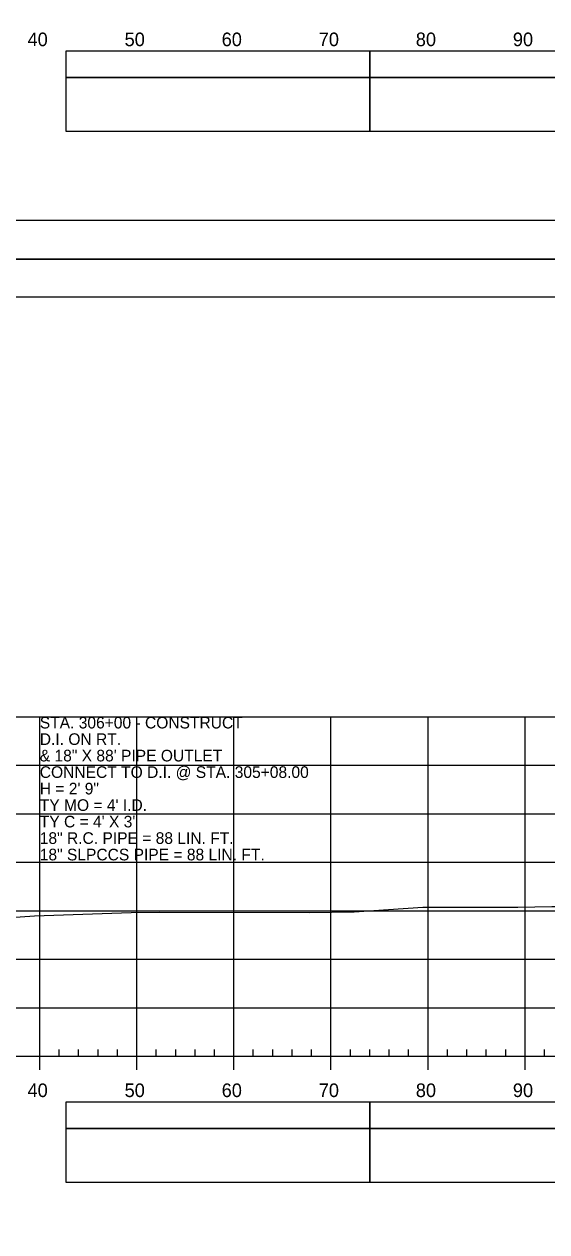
# Model space of a CAD drawing. Extents: x 1386544 to 1388153, y 379785 to 390999.
# Drawn here: x 1388028.6 to 1388082.5, y 384364.1 to 384488.6 of the extents above; entities that cross this region are included whole.
import ezdxf

# ---------------------------------------------------------------- set-up
doc = ezdxf.new("R2010")
doc.units = 0
for name, color, linetype in [('R_Axis', 7, 'Continuous'), ('R_Axis Annot', 7, 'Continuous'), ('R_Border', 7, 'Continuous'), ('R_Exist Surface', 7, 'Continuous'), ('R_Grid', 7, 'Continuous'), ('R_No Plot', 7, 'Continuous'), ('R_Striping', 7, 'Continuous'), ('R_Water Annot', 7, 'Continuous')]:
    doc.layers.add(name, color=color, linetype=linetype)

msp = doc.modelspace()

# ---------------------------------------------------------------- linework, layer by layer
at = {"layer": 'R_Axis'}
for p, q in [((1387845.25, 384382.17), (1388135.25, 384382.17)), ((1388030.25, 384380.77), (1388030.25, 384382.17)), ((1388032.25, 384382.17), (1388032.25, 384382.87)), ((1388034.25, 384382.17), (1388034.25, 384382.87)), ((1388036.25, 384382.17), (1388036.25, 384382.87)), ((1388038.25, 384382.17), (1388038.25, 384382.87)), ((1388040.25, 384380.77), (1388040.25, 384382.17)), ((1388042.25, 384382.17), (1388042.25, 384382.87)), ((1388044.25, 384382.17), (1388044.25, 384382.87)), ((1388046.25, 384382.17), (1388046.25, 384382.87)), ((1388048.25, 384382.17), (1388048.25, 384382.87)), ((1388050.25, 384380.77), (1388050.25, 384382.17)), ((1388052.25, 384382.17), (1388052.25, 384382.87)), ((1388054.25, 384382.17), (1388054.25, 384382.87)), ((1388056.25, 384382.17), (1388056.25, 384382.87)), ((1388058.25, 384382.17), (1388058.25, 384382.87)), ((1388060.25, 384380.77), (1388060.25, 384382.17)), ((1388062.25, 384382.17), (1388062.25, 384382.87)), ((1388064.25, 384382.17), (1388064.25, 384382.87)), ((1388066.25, 384382.17), (1388066.25, 384382.87)), ((1388068.25, 384382.17), (1388068.25, 384382.87)), ((1388070.25, 384380.77), (1388070.25, 384382.17)), ((1388072.25, 384382.17), (1388072.25, 384382.87)), ((1388074.25, 384382.17), (1388074.25, 384382.87)), ((1388076.25, 384382.17), (1388076.25, 384382.87)), ((1388078.25, 384382.17), (1388078.25, 384382.87)), ((1388080.25, 384380.77), (1388080.25, 384382.17)), ((1388082.25, 384382.17), (1388082.25, 384382.87))]:
    msp.add_line(p, q, dxfattribs=at)
at = {"layer": 'R_Axis Annot'}
for points in [[(1388064.27, 384483.07), (1388135.25, 384483.07), (1388135.25, 384485.78), (1388064.27, 384485.78)], [(1388064.27, 384477.54), (1388135.25, 384477.54), (1388135.25, 384483.07), (1388064.27, 384483.07)], [(1388064.27, 384374.73), (1388135.25, 384374.73), (1388135.25, 384377.44), (1388064.27, 384377.44)], [(1388064.27, 384369.2), (1388135.25, 384369.2), (1388135.25, 384374.73), (1388064.27, 384374.73)]]:
    msp.add_lwpolyline(points, close=True, dxfattribs=at)
at = {"layer": 'R_Border'}
for p, q in [((1388148.43, 384468.35), (1387832.25, 384468.35)), ((1387832.25, 384460.47), (1388148.43, 384460.47))]:
    msp.add_line(p, q, dxfattribs=at)
at = {"layer": 'R_Exist Surface'}
msp.add_lwpolyline([(1388025.74, 384396.37), (1388029.69, 384396.64), (1388039.67, 384396.98), (1388042.63, 384397.03), (1388058.01, 384397), (1388062.65, 384397.07), (1388069.73, 384397.56), (1388079.5, 384397.56), (1388083.01, 384397.6), (1388092.25, 384397.6), (1388096.32, 384397.65), (1388105.53, 384397.65), (1388110.89, 384397.65), (1388119.6, 384397.65), (1388125.63, 384397.65), (1388135.25, 384397.65)], dxfattribs=at)
at = {"layer": 'R_Grid'}
for p, q in [((1387845.25, 384417.17), (1388135.25, 384417.17)), ((1388030.25, 384382.17), (1388030.25, 384417.17)), ((1388040.25, 384382.17), (1388040.25, 384417.17)), ((1388050.25, 384382.17), (1388050.25, 384417.17)), ((1388060.25, 384382.17), (1388060.25, 384417.17)), ((1388070.25, 384382.17), (1388070.25, 384417.17)), ((1388080.25, 384382.17), (1388080.25, 384417.17)), ((1387845.25, 384412.17), (1388135.25, 384412.17)), ((1387845.25, 384407.17), (1388135.25, 384407.17)), ((1387845.25, 384402.17), (1388135.25, 384402.17)), ((1387845.25, 384397.17), (1388135.25, 384397.17)), ((1387845.25, 384392.17), (1388135.25, 384392.17)), ((1387845.25, 384387.17), (1388135.25, 384387.17)), ((1387845.25, 384382.17), (1388135.25, 384382.17))]:
    msp.add_line(p, q, dxfattribs=at)
at = {"layer": 'R_No Plot'}
for p, q in [((1387819.85, 384464.37), (1388153.18, 384464.37)), ((1387819.85, 384464.36), (1388153.18, 384464.36))]:
    msp.add_line(p, q, dxfattribs=at)
for points in [[(1387819.84, 384677.7), (1388153.18, 384677.7), (1388153.18, 384464.36), (1387819.84, 384464.36)], [(1388066.17, 384673.81), (1388085.79, 384673.81), (1388085.79, 384663.93), (1388101.9, 384663.93), (1388125.1, 384663.93), (1388125.1, 384639.59), (1388148.43, 384639.59), (1388148.43, 384468.35), (1387832.25, 384468.35), (1387832.25, 384673.81)], [(1387819.84, 384464.36), (1388153.18, 384464.36), (1388153.18, 384251.03), (1387819.84, 384251.03)], [(1388066.17, 384460.47), (1388085.79, 384460.47), (1388085.79, 384450.59), (1388101.9, 384450.59), (1388125.1, 384450.59), (1388125.1, 384426.26), (1388148.43, 384426.26), (1388148.43, 384255.01), (1387832.25, 384255.01), (1387832.25, 384460.47)]]:
    msp.add_lwpolyline(points, close=True, dxfattribs=at)
at = {"layer": 'R_Striping'}
for points in [[(1388032.93, 384483.07), (1388064.27, 384483.07), (1388064.27, 384485.78), (1388032.93, 384485.78)], [(1388032.93, 384477.55), (1388064.27, 384477.55), (1388064.27, 384483.07), (1388032.93, 384483.07)], [(1388032.93, 384374.73), (1388064.27, 384374.73), (1388064.27, 384377.44), (1388032.93, 384377.44)], [(1388032.93, 384369.21), (1388064.27, 384369.21), (1388064.27, 384374.73), (1388032.93, 384374.73)]]:
    msp.add_lwpolyline(points, close=True, dxfattribs=at)

# ---------------------------------------------------------------- texts
at = {"layer": 'R_Axis Annot'}
for s, p in [('40', (1388028.99, 384486.31)), ('50', (1388038.99, 384486.31)), ('60', (1388048.99, 384486.31)), ('70', (1388058.99, 384486.31)), ('80', (1388068.99, 384486.31)), ('90', (1388078.99, 384486.31)), ('40', (1388028.99, 384377.97)), ('50', (1388038.99, 384377.97)), ('60', (1388048.99, 384377.97)), ('70', (1388058.99, 384377.97)), ('80', (1388068.99, 384377.97)), ('90', (1388078.99, 384377.97))]:
    msp.add_text(s, height=1.4, dxfattribs=at).set_placement(p)
at = {"layer": 'R_Water Annot'}
for s, p in [('STA. 306+00 - CONSTRUCT', (1388030.25, 384415.97)), ('D.I. ON RT.', (1388030.25, 384414.27)), ('& 18" X 88\' PIPE OUTLET', (1388030.25, 384412.57)), ('CONNECT TO D.I. @ STA. 305+08.00', (1388030.25, 384410.87)), ('H = 2\' 9"', (1388030.25, 384409.17)), ("TY MO = 4' I.D.", (1388030.25, 384407.47)), ("TY C = 4' X 3'", (1388030.25, 384405.77)), ('18" R.C. PIPE = 88 LIN. FT.', (1388030.25, 384404.07)), ('18" SLPCCS PIPE = 88 LIN. FT.', (1388030.25, 384402.37))]:
    msp.add_text(s, height=1.2, dxfattribs=at).set_placement(p)

doc.saveas('drawing.dxf')
